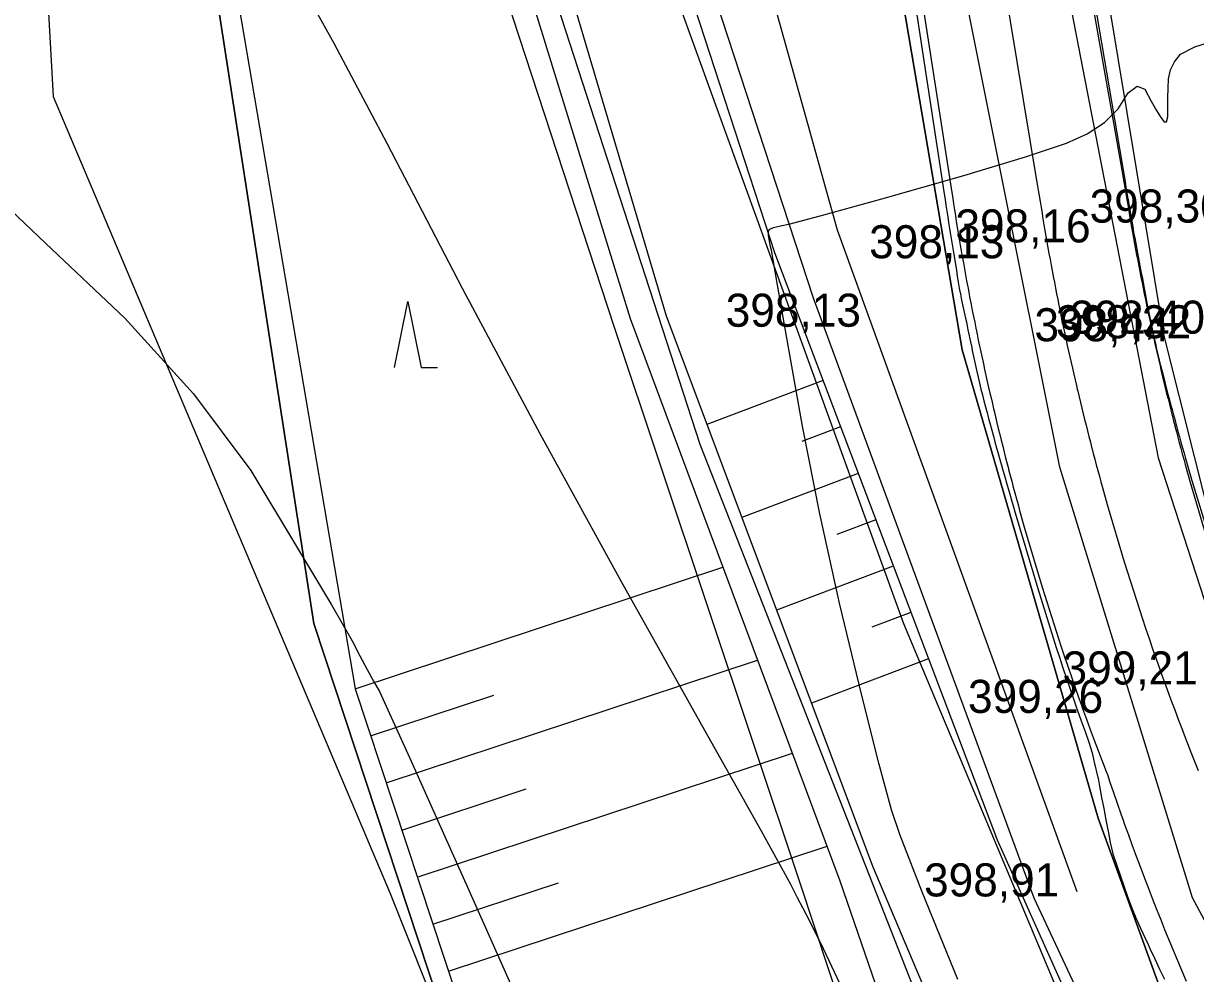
# Model space of a CAD drawing. Extents: x -574342 to -508101, y -1143544 to -1123894.
# Drawn here: x -508450.68 to -508415.22, y -1143308.19 to -1143279.46 of the extents above; entities that cross this region are included whole.
import ezdxf

# ---------------------------------------------------------------- set-up
doc = ezdxf.new("R2010")
doc.units = 0
for name, color, linetype in [('01_PARCELY_NAVRH_PC', 7, 'Continuous'), ('01_PARCELY_NAVRH_VHO', 7, 'Continuous'), ('01_PARCELY_NAVRH_ŽP', 7, 'Continuous'), ('05_VHO_V_TOK_STAV', 7, 'Continuous'), ('1000', 7, 'Continuous'), ('21', 7, 'Continuous'), ('37', 7, 'Continuous'), ('42', 7, 'Continuous'), ('43', 7, 'Continuous'), ('51', 7, 'Continuous'), ('55', 7, 'Continuous'), ('60', 7, 'Continuous'), ('61', 7, 'Continuous'), ('Level 255', 7, 'Continuous'), ('VRST HL', 7, 'Continuous'), ('VRST VEDL', 7, 'Continuous')]:
    doc.layers.add(name, color=color, linetype=linetype)

msp = doc.modelspace()

# ---------------------------------------------------------------- linework, layer by layer
at = {"layer": '01_PARCELY_NAVRH_PC'}
msp.add_lwpolyline([(-508451.57, -1143168.14), (-508437.66, -1143207.58), (-508425.52, -1143241.92), (-508422.7, -1143249.88), (-508420.08, -1143265.35), (-508416.18, -1143288.91), (-508414.34, -1143296.2), (-508410.3, -1143304.94), (-508406.96, -1143310.33), (-508402.64, -1143313.55), (-508394.5, -1143317.14), (-508397.53, -1143325.93), (-508402.47, -1143323.55), (-508407.39, -1143320.93), (-508414.82, -1143312.69), (-508418.17, -1143303.49), (-508422.28, -1143289.33), (-508426.41, -1143265.09), (-508431, -1143245.85), (-508431.86, -1143242.81), (-508432.73, -1143240.34), (-508445.99, -1143206.42), (-508454.33, -1143183.49)], dxfattribs=at)
at = {"layer": '01_PARCELY_NAVRH_VHO'}
msp.add_lwpolyline([(-508469.74, -1143257.73), (-508446.21, -1143255.76), (-508446.02, -1143260.22), (-508445.4, -1143275.01), (-508441.9, -1143297.61), (-508434.31, -1143320.59), (-508432.21, -1143324.29), (-508414.59, -1143317.71), (-508420.1, -1143305.91), (-508426.78, -1143287.77), (-508433.97, -1143265.8), (-508436.6, -1143259.34), (-508438.17, -1143255.47), (-508441.16, -1143248.09), (-508442.91, -1143245.61), (-508437.61, -1143243.22), (-508434.06, -1143242.54), (-508431.86, -1143242.81), (-508432.73, -1143240.34), (-508433.72, -1143240.11), (-508438.05, -1143241.09), (-508444.11, -1143244.2), (-508446.56, -1143243.12), (-508452.58, -1143244.39)], dxfattribs=at)
at = {"layer": '01_PARCELY_NAVRH_ŽP'}
for points in [[(-508355.53, -1143335.68), (-508361.58, -1143328.14), (-508368.91, -1143322.84), (-508376.72, -1143318.72), (-508388.31, -1143315.9), (-508393.87, -1143311.09), (-508396.73, -1143306.67), (-508414.23, -1143256.72), (-508419.24, -1143259.91), (-508420.08, -1143265.35), (-508416.18, -1143288.91), (-508414.34, -1143296.2), (-508410.3, -1143304.94), (-508406.96, -1143310.33), (-508402.64, -1143313.55), (-508394.5, -1143317.14), (-508377.05, -1143323.29), (-508363.05, -1143330.55), (-508352.96, -1143343.32)], [(-508425.23, -1143400.39), (-508448.26, -1143343.08), (-508432.21, -1143324.29), (-508434.31, -1143320.59), (-508441.9, -1143297.61), (-508445.4, -1143275.01), (-508446.02, -1143260.22), (-508475.11, -1143263.39), (-508493.5, -1143263.3), (-508514.56, -1143259.91), (-508521.01, -1143259.29), (-508524.26, -1143263.08), (-508519.86, -1143267.33), (-508511.25, -1143285.64), (-508506.89, -1143298.29), (-508504.21, -1143312.1), (-508498.26, -1143372.94), (-508491.36, -1143454.58)]]:
    msp.add_lwpolyline(points, dxfattribs=at)
msp.add_lwpolyline([(-508436.6, -1143259.34), (-508429.75, -1143260.04), (-508426.41, -1143265.09), (-508422.28, -1143289.33), (-508418.17, -1143303.49), (-508414.82, -1143312.69), (-508407.39, -1143320.93), (-508402.47, -1143323.55), (-508412.73, -1143323), (-508414.59, -1143317.71), (-508420.1, -1143305.91), (-508426.78, -1143287.77), (-508433.97, -1143265.8)], close=True, dxfattribs=at)
at = {"layer": '05_VHO_V_TOK_STAV'}
msp.add_lwpolyline([(-508396.743, -1143399.678), (-508414.306, -1143332.655), (-508430.208, -1143292.193), (-508438.98, -1143265.17), (-508442.91, -1143250.47), (-508445.36, -1143246.6), (-508447.49, -1143245.57), (-508453.89, -1143245.84)], dxfattribs=at)
at = {"layer": '1000'}
for points in [[(-508418.941, -1143275.435), (-508417.485, -1143283.723), (-508417.454, -1143283.898), (-508417.424, -1143284.072), (-508417.393, -1143284.247), (-508417.362, -1143284.421), (-508417.332, -1143284.596), (-508417.301, -1143284.77), (-508417.3, -1143284.779), (-508417.299, -1143284.782), (-508417.273, -1143284.94), (-508417.244, -1143285.109), (-508417.215, -1143285.278), (-508417.186, -1143285.446), (-508417.157, -1143285.615), (-508417.127, -1143285.784), (-508417.096, -1143285.953), (-508417.065, -1143286.121), (-508417.034, -1143286.29), (-508417.003, -1143286.458), (-508416.995, -1143286.502), (-508416.971, -1143286.627), (-508416.939, -1143286.795), (-508416.906, -1143286.963), (-508416.873, -1143287.131), (-508416.84, -1143287.299), (-508416.806, -1143287.467), (-508416.772, -1143287.635), (-508416.738, -1143287.803), (-508416.703, -1143287.971), (-508416.668, -1143288.139), (-508416.651, -1143288.215), (-508416.632, -1143288.306), (-508416.596, -1143288.474), (-508416.56, -1143288.641), (-508416.523, -1143288.809), (-508416.486, -1143288.976), (-508416.449, -1143289.143), (-508416.411, -1143289.311), (-508416.373, -1143289.478), (-508416.334, -1143289.645), (-508416.295, -1143289.811), (-508416.27, -1143289.919), (-508416.256, -1143289.978), (-508416.216, -1143290.145), (-508416.176, -1143290.312), (-508416.136, -1143290.478), (-508416.095, -1143290.645), (-508416.054, -1143290.811), (-508416.012, -1143290.977), (-508415.971, -1143291.143), (-508415.928, -1143291.31), (-508415.886, -1143291.476), (-508415.85, -1143291.615), (-508415.843, -1143291.641), (-508415.799, -1143291.807), (-508415.756, -1143291.973), (-508415.712, -1143292.139), (-508415.667, -1143292.304), (-508415.622, -1143292.47), (-508415.577, -1143292.635), (-508415.532, -1143292.8), (-508415.391, -1143293.301), (-508414.895, -1143294.975)], [(-508418.857, -1143275.421), (-508417.442, -1143283.716), (-508417.413, -1143283.891), (-508417.384, -1143284.066), (-508417.354, -1143284.24), (-508417.325, -1143284.415), (-508417.295, -1143284.59), (-508417.265, -1143284.764), (-508417.264, -1143284.773), (-508417.263, -1143284.776), (-508417.238, -1143284.934), (-508417.21, -1143285.103), (-508417.181, -1143285.272), (-508417.152, -1143285.44), (-508417.123, -1143285.609), (-508417.093, -1143285.778), (-508417.062, -1143285.946), (-508417.032, -1143286.115), (-508417, -1143286.283), (-508416.969, -1143286.452), (-508416.96, -1143286.496), (-508416.936, -1143286.62), (-508416.904, -1143286.788), (-508416.871, -1143286.956), (-508416.837, -1143287.124), (-508416.806, -1143287.293), (-508416.776, -1143287.461), (-508416.745, -1143287.63), (-508416.713, -1143287.798), (-508416.681, -1143287.967), (-508416.649, -1143288.135), (-508416.634, -1143288.211), (-508416.616, -1143288.303), (-508416.582, -1143288.471), (-508416.547, -1143288.639), (-508416.511, -1143288.806), (-508416.475, -1143288.974), (-508416.436, -1143289.141), (-508416.397, -1143289.307), (-508416.357, -1143289.474), (-508416.317, -1143289.641), (-508416.276, -1143289.807), (-508416.249, -1143289.915), (-508416.234, -1143289.973), (-508416.193, -1143290.139), (-508416.15, -1143290.305), (-508416.108, -1143290.471), (-508416.065, -1143290.637), (-508416.021, -1143290.803), (-508415.977, -1143290.968), (-508415.932, -1143291.134), (-508415.887, -1143291.299), (-508415.842, -1143291.464), (-508415.804, -1143291.603), (-508415.796, -1143291.629), (-508415.752, -1143291.795), (-508415.707, -1143291.96), (-508415.662, -1143292.125), (-508415.616, -1143292.29), (-508415.569, -1143292.455), (-508415.523, -1143292.62), (-508415.476, -1143292.784), (-508415.33, -1143293.283), (-508414.817, -1143294.951)], [(-508424.1, -1143276.288), (-508422.826, -1143284.607), (-508422.799, -1143284.782), (-508422.772, -1143284.957), (-508422.745, -1143285.132), (-508422.718, -1143285.307), (-508422.691, -1143285.482), (-508422.664, -1143285.657), (-508422.663, -1143285.666), (-508422.663, -1143285.669), (-508422.635, -1143285.838), (-508422.605, -1143286.019), (-508422.574, -1143286.2), (-508422.544, -1143286.38), (-508422.513, -1143286.561), (-508422.485, -1143286.743), (-508422.456, -1143286.924), (-508422.428, -1143287.105), (-508422.398, -1143287.286), (-508422.369, -1143287.467), (-508422.361, -1143287.514), (-508422.334, -1143287.647), (-508422.297, -1143287.827), (-508422.259, -1143288.007), (-508422.221, -1143288.186), (-508422.183, -1143288.366), (-508422.144, -1143288.545), (-508422.105, -1143288.724), (-508422.068, -1143288.904), (-508422.031, -1143289.083), (-508421.994, -1143289.263), (-508421.977, -1143289.344), (-508421.956, -1143289.443), (-508421.918, -1143289.622), (-508421.877, -1143289.801), (-508421.836, -1143289.98), (-508421.795, -1143290.158), (-508421.754, -1143290.337), (-508421.713, -1143290.516), (-508421.671, -1143290.694), (-508421.625, -1143290.872), (-508421.578, -1143291.049), (-508421.547, -1143291.164), (-508421.53, -1143291.227), (-508421.483, -1143291.404), (-508421.435, -1143291.581), (-508421.387, -1143291.758), (-508421.338, -1143291.935), (-508421.29, -1143292.111), (-508421.241, -1143292.288), (-508421.192, -1143292.465), (-508421.142, -1143292.641), (-508421.092, -1143292.818), (-508421.05, -1143292.966), (-508421.042, -1143292.994), (-508420.992, -1143293.17), (-508420.941, -1143293.347), (-508420.89, -1143293.523), (-508420.839, -1143293.699), (-508420.788, -1143293.875), (-508420.736, -1143294.05), (-508420.684, -1143294.226), (-508420.524, -1143294.758), (-508419.988, -1143296.547), (-508419.435, -1143298.33), (-508419.338, -1143298.627), (-508419.231, -1143298.949), (-508419.124, -1143299.271), (-508419.014, -1143299.592), (-508418.904, -1143299.913), (-508418.839, -1143300.1), (-508418.792, -1143300.234), (-508418.679, -1143300.554), (-508418.565, -1143300.873), (-508418.449, -1143301.192), (-508418.351, -1143301.518), (-508418.274, -1143301.852), (-508418.267, -1143301.882), (-508418.195, -1143302.186), (-508418.171, -1143302.286), (-508418.127, -1143302.524), (-508418.061, -1143302.864), (-508417.995, -1143303.204), (-508417.932, -1143303.547), (-508417.895, -1143303.75), (-508417.868, -1143303.889), (-508417.803, -1143304.231), (-508417.725, -1143304.569), (-508417.615, -1143304.894), (-508417.504, -1143305.218), (-508417.391, -1143305.542), (-508417.38, -1143305.574), (-508417.277, -1143305.866), (-508417.162, -1143306.189), (-508417.027, -1143306.504), (-508416.886, -1143306.816), (-508416.743, -1143307.127), (-508416.657, -1143307.314), (-508416.6, -1143307.437), (-508416.455, -1143307.747), (-508416.308, -1143308.057), (-508416.161, -1143308.366)], [(-508423.884, -1143276.252), (-508422.594, -1143284.568), (-508422.567, -1143284.743), (-508422.54, -1143284.918), (-508422.513, -1143285.094), (-508422.486, -1143285.269), (-508422.458, -1143285.444), (-508422.431, -1143285.619), (-508422.43, -1143285.627), (-508422.429, -1143285.63), (-508422.401, -1143285.799), (-508422.371, -1143285.979), (-508422.34, -1143286.159), (-508422.309, -1143286.339), (-508422.277, -1143286.52), (-508422.245, -1143286.7), (-508422.213, -1143286.88), (-508422.18, -1143287.06), (-508422.147, -1143287.239), (-508422.113, -1143287.419), (-508422.104, -1143287.466), (-508422.079, -1143287.599), (-508422.045, -1143287.779), (-508422.01, -1143287.958), (-508421.975, -1143288.138), (-508421.939, -1143288.317), (-508421.903, -1143288.496), (-508421.867, -1143288.675), (-508421.83, -1143288.855), (-508421.793, -1143289.034), (-508421.755, -1143289.213), (-508421.738, -1143289.294), (-508421.717, -1143289.392), (-508421.679, -1143289.57), (-508421.64, -1143289.749), (-508421.601, -1143289.928), (-508421.562, -1143290.106), (-508421.522, -1143290.285), (-508421.481, -1143290.463), (-508421.441, -1143290.641), (-508421.399, -1143290.82), (-508421.358, -1143290.998), (-508421.331, -1143291.113), (-508421.316, -1143291.176), (-508421.274, -1143291.354), (-508421.231, -1143291.532), (-508421.188, -1143291.709), (-508421.144, -1143291.887), (-508421.101, -1143292.064), (-508421.056, -1143292.242), (-508421.012, -1143292.419), (-508420.967, -1143292.597), (-508420.921, -1143292.774), (-508420.883, -1143292.922), (-508420.875, -1143292.951), (-508420.829, -1143293.128), (-508420.782, -1143293.304), (-508420.735, -1143293.481), (-508420.688, -1143293.658), (-508420.64, -1143293.834), (-508420.592, -1143294.011), (-508420.543, -1143294.187), (-508420.394, -1143294.721), (-508419.864, -1143296.509), (-508419.294, -1143298.284), (-508419.195, -1143298.579), (-508419.086, -1143298.9), (-508418.976, -1143299.22), (-508418.864, -1143299.54), (-508418.751, -1143299.859), (-508418.685, -1143300.045), (-508418.637, -1143300.178), (-508418.521, -1143300.496), (-508418.405, -1143300.814), (-508418.286, -1143301.131), (-508418.167, -1143301.448), (-508418.046, -1143301.765), (-508418.035, -1143301.793), (-508417.924, -1143302.081), (-508417.887, -1143302.175), (-508417.812, -1143302.4), (-508417.702, -1143302.721), (-508417.591, -1143303.042), (-508417.479, -1143303.362), (-508417.412, -1143303.552), (-508417.366, -1143303.682), (-508417.251, -1143304.001), (-508417.135, -1143304.32), (-508417.017, -1143304.639), (-508416.899, -1143304.957), (-508416.779, -1143305.275), (-508416.767, -1143305.306), (-508416.657, -1143305.592), (-508416.534, -1143305.909), (-508416.41, -1143306.225), (-508416.285, -1143306.541), (-508416.158, -1143306.857), (-508416.081, -1143307.047), (-508416.03, -1143307.172), (-508415.901, -1143307.486), (-508415.77, -1143307.801), (-508415.638, -1143308.114), (-508415.505, -1143308.427)]]:
    msp.add_lwpolyline(points, dxfattribs=at)
at = {"layer": '21'}
msp.add_lwpolyline([(-508421.413, -1143275.843), (-508420.04, -1143284.146), (-508420.011, -1143284.321), (-508419.982, -1143284.495), (-508419.953, -1143284.67), (-508419.924, -1143284.845), (-508419.895, -1143285.02), (-508419.866, -1143285.194), (-508419.865, -1143285.203), (-508419.864, -1143285.206), (-508419.837, -1143285.369), (-508419.808, -1143285.544), (-508419.778, -1143285.718), (-508419.748, -1143285.893), (-508419.717, -1143286.067), (-508419.686, -1143286.242), (-508419.655, -1143286.416), (-508419.623, -1143286.59), (-508419.591, -1143286.765), (-508419.558, -1143286.939), (-508419.55, -1143286.984), (-508419.525, -1143287.113), (-508419.492, -1143287.287), (-508419.458, -1143287.461), (-508419.424, -1143287.634), (-508419.39, -1143287.808), (-508419.355, -1143287.982), (-508419.32, -1143288.155), (-508419.284, -1143288.329), (-508419.248, -1143288.502), (-508419.212, -1143288.676), (-508419.195, -1143288.754), (-508419.175, -1143288.849), (-508419.138, -1143289.022), (-508419.1, -1143289.195), (-508419.062, -1143289.368), (-508419.024, -1143289.541), (-508418.985, -1143289.714), (-508418.946, -1143289.887), (-508418.907, -1143290.06), (-508418.867, -1143290.232), (-508418.827, -1143290.405), (-508418.8, -1143290.516), (-508418.786, -1143290.577), (-508418.745, -1143290.749), (-508418.704, -1143290.922), (-508418.662, -1143291.094), (-508418.62, -1143291.266), (-508418.577, -1143291.438), (-508418.534, -1143291.61), (-508418.491, -1143291.781), (-508418.447, -1143291.953), (-508418.403, -1143292.125), (-508418.366, -1143292.269), (-508418.359, -1143292.296), (-508418.314, -1143292.467), (-508418.269, -1143292.639), (-508418.223, -1143292.81), (-508418.178, -1143292.981), (-508418.131, -1143293.152), (-508418.085, -1143293.323), (-508418.038, -1143293.494), (-508417.892, -1143294.011), (-508417.38, -1143295.742), (-508416.828, -1143297.461), (-508416.732, -1143297.747), (-508416.626, -1143298.058), (-508416.519, -1143298.368), (-508416.411, -1143298.678), (-508416.302, -1143298.987), (-508416.237, -1143299.167), (-508416.191, -1143299.296), (-508416.079, -1143299.604), (-508415.966, -1143299.912), (-508415.852, -1143300.219), (-508415.736, -1143300.526), (-508415.619, -1143300.833), (-508415.609, -1143300.86), (-508415.501, -1143301.139), (-508415.465, -1143301.23), (-508415.381, -1143301.444), (-508415.261, -1143301.749), (-508415.139, -1143302.053)], dxfattribs=at)
at = {"layer": '37'}
for points in [[(-508473.82, -1143129.8), (-508468.34, -1143141.31), (-508458.53, -1143158.76), (-508453.13, -1143170.86), (-508439.96, -1143210.5), (-508427.56, -1143241.73), (-508421.57, -1143265.72), (-508416.35, -1143292.6), (-508412.42, -1143304.7), (-508408.82, -1143311.83)], [(-508473.82, -1143129.8), (-508468.34, -1143141.31), (-508458.53, -1143158.76), (-508453.13, -1143170.86), (-508439.96, -1143210.5), (-508427.56, -1143241.73), (-508421.57, -1143265.72), (-508416.35, -1143292.6), (-508412.42, -1143304.7), (-508408.82, -1143311.83)], [(-508408.82, -1143311.83), (-508404.37, -1143317.04), (-508398.21, -1143321.18), (-508393.66, -1143322.44), (-508393.79, -1143324.58), (-508400.56, -1143323.11), (-508406.32, -1143319.06), (-508411.41, -1143313.16), (-508415.31, -1143305.9), (-508419.33, -1143292.88), (-508424.96, -1143264.72), (-508428.49, -1143248.11), (-508430.27, -1143242.09), (-508442.28, -1143211.48), (-508455.59, -1143171.17), (-508460.82, -1143160.05), (-508470.5, -1143142.85)], [(-508408.82, -1143311.83), (-508404.37, -1143317.04), (-508398.21, -1143321.18), (-508393.66, -1143322.44), (-508393.79, -1143324.58), (-508400.56, -1143323.11), (-508406.32, -1143319.06), (-508411.41, -1143313.16), (-508415.31, -1143305.9), (-508419.33, -1143292.88), (-508424.96, -1143264.72), (-508428.49, -1143248.11), (-508430.27, -1143242.09), (-508442.28, -1143211.48), (-508455.59, -1143171.17), (-508460.82, -1143160.05), (-508470.5, -1143142.85)]]:
    msp.add_lwpolyline(points, dxfattribs=at)
at = {"layer": '42'}
for points in [[(-508447.77, -1143265.01), (-508450.56, -1143267.77), (-508449.78, -1143281.67), (-508439.59, -1143305.77), (-508430.42, -1143328.77), (-508427.01, -1143330.22), (-508422.43, -1143319.83)], [(-508447.77, -1143265.01), (-508450.56, -1143267.77), (-508449.78, -1143281.67), (-508439.59, -1143305.77), (-508430.42, -1143328.77), (-508427.01, -1143330.22), (-508422.43, -1143319.83)], [(-508447.77, -1143265.01), (-508440.46, -1143265.27), (-508432.82, -1143288.61), (-508427.18, -1143305.48), (-508422.43, -1143319.83)], [(-508447.77, -1143265.01), (-508440.46, -1143265.27), (-508432.82, -1143288.61), (-508427.18, -1143305.48), (-508422.43, -1143319.83)]]:
    msp.add_lwpolyline(points, dxfattribs=at)
at = {"layer": '43'}
for p, q in [((-508439.452, -1143289.863), (-508439.052, -1143287.863)), ((-508439.052, -1143287.863), (-508438.652, -1143289.863)), ((-508438.652, -1143289.863), (-508438.152, -1143289.863))]:
    msp.add_line(p, q, dxfattribs=at)
at = {"layer": '51'}
msp.add_lwpolyline([(-508420.91, -1143320.11), (-508425.97, -1143305.4), (-508432.32, -1143288.39), (-508438.93, -1143266.96), (-508438.98, -1143265.17), (-508437.64, -1143266.69), (-508431.24, -1143288.3), (-508424.98, -1143304.96), (-508418.78, -1143319.62)], dxfattribs=at)
msp.add_lwpolyline([(-508420.91, -1143320.11), (-508425.97, -1143305.4), (-508432.32, -1143288.39), (-508438.93, -1143266.96), (-508438.98, -1143265.17), (-508437.64, -1143266.69), (-508431.24, -1143288.3), (-508424.98, -1143304.96), (-508418.78, -1143319.62)], dxfattribs=at)
at = {"layer": '55'}
for points in [[(-508408, -1143322.07), (-508412.54, -1143325.06), (-508424.05, -1143297.62), (-508436.1, -1143264.37)], [(-508408, -1143322.07), (-508412.54, -1143325.06), (-508424.05, -1143297.62), (-508436.1, -1143264.37)], [(-508430.33, -1143270.41), (-508426.06, -1143285.7), (-508418.81, -1143305.71)], [(-508430.33, -1143270.41), (-508426.06, -1143285.7), (-508418.81, -1143305.71)]]:
    msp.add_lwpolyline(points, dxfattribs=at)
at = {"layer": '60'}
for points in [[(-508445.13, -1143265.32), (-508440.54, -1143262.92), (-508437.86, -1143263.12), (-508434.77, -1143265.51), (-508427.96, -1143286.38), (-508421.22, -1143304.15), (-508412.75, -1143323.05)], [(-508445.13, -1143265.32), (-508440.54, -1143262.92), (-508437.86, -1143263.12), (-508434.77, -1143265.51), (-508427.96, -1143286.38), (-508421.22, -1143304.15), (-508412.75, -1143323.05)], [(-508445.13, -1143265.32), (-508444.71, -1143275.72), (-508440.65, -1143299.58), (-508433.69, -1143320.63), (-508429.23, -1143329.11)], [(-508445.13, -1143265.32), (-508444.71, -1143275.72), (-508440.65, -1143299.58), (-508433.69, -1143320.63), (-508429.23, -1143329.11)]]:
    msp.add_lwpolyline(points, dxfattribs=at)
at = {"layer": '61'}
for p, q in [((-508426.491, -1143290.259), (-508430.004, -1143291.589)), ((-508426.491, -1143290.259), (-508430.004, -1143291.589)), ((-508425.96, -1143291.662), (-508427.131, -1143292.105)), ((-508425.96, -1143291.662), (-508427.131, -1143292.105)), ((-508425.428, -1143293.065), (-508428.949, -1143294.398)), ((-508425.428, -1143293.065), (-508428.949, -1143294.398)), ((-508424.897, -1143294.467), (-508426.071, -1143294.912)), ((-508424.897, -1143294.467), (-508426.071, -1143294.912)), ((-508440.65, -1143299.58), (-508429.522, -1143295.901)), ((-508440.65, -1143299.58), (-508429.522, -1143295.901)), ((-508424.366, -1143295.87), (-508427.894, -1143297.206)), ((-508424.366, -1143295.87), (-508427.894, -1143297.206)), ((-508423.835, -1143297.273), (-508425.011, -1143297.718)), ((-508423.835, -1143297.273), (-508425.011, -1143297.718)), ((-508439.708, -1143302.428), (-508428.47, -1143298.713)), ((-508439.708, -1143302.428), (-508428.47, -1143298.713)), ((-508423.303, -1143298.676), (-508426.838, -1143300.014)), ((-508423.303, -1143298.676), (-508426.838, -1143300.014)), ((-508440.179, -1143301.004), (-508436.455, -1143299.773)), ((-508440.179, -1143301.004), (-508436.455, -1143299.773)), ((-508438.766, -1143305.277), (-508427.419, -1143301.525)), ((-508438.766, -1143305.277), (-508427.419, -1143301.525)), ((-508439.237, -1143303.853), (-508435.477, -1143302.609)), ((-508439.237, -1143303.853), (-508435.477, -1143302.609)), ((-508437.825, -1143308.125), (-508426.368, -1143304.337)), ((-508437.825, -1143308.125), (-508426.368, -1143304.337)), ((-508438.296, -1143306.701), (-508434.499, -1143305.445)), ((-508438.296, -1143306.701), (-508434.499, -1143305.445))]:
    msp.add_line(p, q, dxfattribs=at)
at = {"layer": 'VRST HL'}
msp.add_lwpolyline([(-508451.725, -1143284.484), (-508450.007, -1143286.112), (-508447.611, -1143288.368), (-508445.542, -1143290.656), (-508443.801, -1143292.975), (-508442.388, -1143295.326), (-508441.366, -1143297.044), (-508440.738, -1143298.131), (-508440.501, -1143298.586), (-508440.285, -1143298.993), (-508440.089, -1143299.354), (-508439.912, -1143299.667), (-508438.951, -1143301.771), (-508437.206, -1143305.667), (-508434.677, -1143311.353)], dxfattribs=at)
at = {"layer": 'VRST VEDL'}
for points in [[(-508442.217, -1143278.382), (-508441.29, -1143280.052), (-508439.688, -1143283.079), (-508437.409, -1143287.463), (-508435.047, -1143291.883), (-508432.602, -1143296.338), (-508430.074, -1143300.829), (-508428.364, -1143303.878), (-508427.472, -1143305.485), (-508427.398, -1143305.651), (-508427.277, -1143305.895), (-508427.107, -1143306.217), (-508426.889, -1143306.617), (-508426.486, -1143307.436), (-508425.899, -1143308.674)], [(-508422.415, -1143308.377), (-508423.502, -1143305.698), (-508424.17, -1143303.985), (-508424.419, -1143303.239), (-508424.805, -1143301.825), (-508425.33, -1143299.743), (-508425.993, -1143296.993), (-508426.587, -1143294.29), (-508427.113, -1143291.635), (-508427.571, -1143289.028), (-508427.884, -1143287.254), (-508428.053, -1143286.312), (-508428.076, -1143286.204), (-508428.099, -1143286.095), (-508428.121, -1143285.984), (-508428.141, -1143285.872), (-508428.145, -1143285.784), (-508428.133, -1143285.72), (-508428.103, -1143285.68), (-508427.986, -1143285.633), (-508427.78, -1143285.58), (-508427.487, -1143285.52), (-508426.464, -1143285.246), (-508424.713, -1143284.757), (-508422.233, -1143284.055), (-508420.37, -1143283.494), (-508419.126, -1143283.074), (-508418.499, -1143282.795), (-508417.979, -1143282.449), (-508417.564, -1143282.037), (-508417.256, -1143281.557), (-508416.987, -1143281.359), (-508416.757, -1143281.441), (-508416.566, -1143281.805), (-508416.404, -1143282.093), (-508416.271, -1143282.303), (-508416.168, -1143282.437), (-508416.099, -1143282.43), (-508416.064, -1143282.281), (-508416.063, -1143281.991), (-508416.059, -1143281.703), (-508416.052, -1143281.416), (-508416.042, -1143281.131), (-508415.976, -1143280.864), (-508415.854, -1143280.615), (-508415.677, -1143280.384), (-508415.24, -1143280.162), (-508414.545, -1143279.947)]]:
    msp.add_lwpolyline(points, dxfattribs=at)

# ---------------------------------------------------------------- texts
at = {"layer": 'Level 255'}
for s, p in [('398,30', (-508418.425, -1143285.48)), ('398,16', (-508422.485, -1143286.08)), ('398,13', (-508425.095, -1143286.56)), ('398,13', (-508429.435, -1143288.63)), ('398,44', (-508420.095, -1143289.07)), ('398,32', (-508419.445, -1143288.98)), ('398,40', (-508419.025, -1143288.84)), ('399,21', (-508419.245, -1143299.45)), ('399,26', (-508422.105, -1143300.31)), ('398,91', (-508423.435, -1143305.86))]:
    msp.add_text(s, height=1, dxfattribs=at).set_placement(p)

doc.saveas('drawing.dxf')
